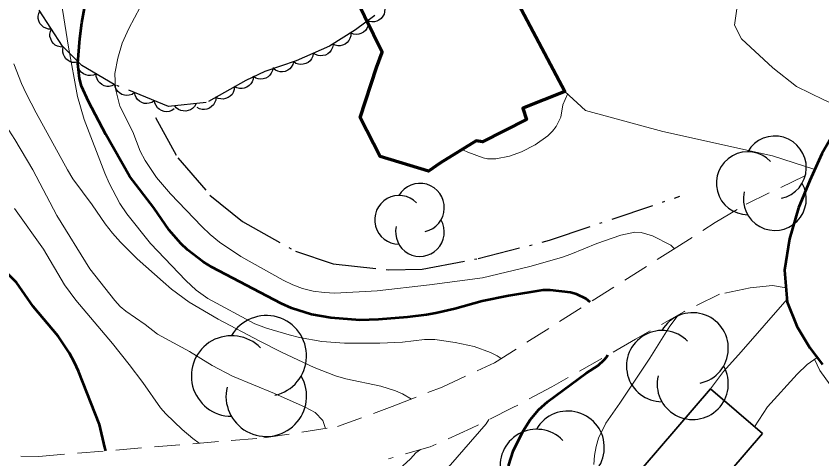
# Model space of a CAD drawing. Extents: x 356765 to 358572, y 5103174 to 5104650.
# Drawn here: x 357134 to 357190.4, y 5103777.6 to 5103808.6 of the extents above; entities that cross this region are included whole.
import ezdxf

# ---------------------------------------------------------------- set-up
doc = ezdxf.new("R2010")
doc.units = 0
doc.header["$LTSCALE"] = 0.6
doc.linetypes.add('DOT_DASHED', pattern=[7.7, 5, -1.2, 0.3, -1.2])
doc.linetypes.add('MEDIUM_DASHED', pattern=[4.5, 3, -1.5])
for name, color, linetype, lineweight in [('1', 7, 'Continuous', 53), ('19', 7, 'Continuous', 13), ('2', 7, 'Continuous', 13), ('21', 7, 'Continuous', 53), ('31', 7, 'Continuous', 70), ('41', 7, 'DOT_DASHED', 25), ('44', 7, 'Continuous', 25)]:
    doc.layers.add(name, color=color, linetype=linetype, lineweight=lineweight)

msp = doc.modelspace()

# ---------------------------------------------------------------- linework, layer by layer
at = {"layer": '1'}
for points in [[(357174.16, 5103788.55), (357173.88, 5103788.79), (357173.21, 5103789.11), (357172.78, 5103789.23), (357171.37, 5103789.4), (357170.86, 5103789.38), (357168.46, 5103788.99), (357166.6, 5103788.62), (357164.69, 5103788.09), (357163.37, 5103787.78), (357162.72, 5103787.66), (357161.37, 5103787.51), (357159.35, 5103787.34), (357158.05, 5103787.3), (357156.01, 5103787.45), (357154.67, 5103787.69), (357153.27, 5103788.13), (357152.53, 5103788.45), (357147.69, 5103791.01), (357147.07, 5103791.38), (357145.99, 5103792.21), (357145.51, 5103792.66), (357144.71, 5103793.59), (357143.62, 5103795.15), (357141.93, 5103797.37), (357140.28, 5103800.28), (357139.05, 5103802.59), (357138.56, 5103803.67), (357138.42, 5103804.19), (357138.31, 5103805.26), (357138.44, 5103807), (357138.58, 5103808.09), (357139.29, 5103811.94)], [(357140.27, 5103778.14), (357140.19, 5103778.37), (357139.82, 5103780), (357138.36, 5103783.73), (357138.08, 5103784.34), (357137.73, 5103784.98), (357136.93, 5103786.18), (357135.18, 5103788.25), (357134.02, 5103789.92), (357132.53, 5103791.43)], [(357174.78, 5103759.94), (357174.1, 5103761.7), (357172.31, 5103765.44), (357171.7, 5103766.91), (357171.44, 5103767.68), (357171.07, 5103769.11), (357170.63, 5103770.42), (357170.11, 5103771.55), (357169.5, 5103772.61), (357169.03, 5103773.63), (357168.5, 5103775.22), (357168.4, 5103775.72), (357168.39, 5103776.23), (357168.47, 5103777.17), (357168.77, 5103778.13), (357169.44, 5103779.51), (357169.97, 5103780.32), (357170.55, 5103781.01), (357171.19, 5103781.61), (357173.89, 5103783.59), (357174.73, 5103784.13), (357175.15, 5103784.51), (357175.33, 5103784.72), (357175.41, 5103784.86)]]:
    msp.add_lwpolyline(points, dxfattribs=at)
at = {"layer": '19'}
for points in [[(357192.17, 5103801.96), (357190.51, 5103802.71), (357188.61, 5103803.65), (357186.95, 5103804.94), (357184.76, 5103806.98), (357184.27, 5103807.94), (357184.43, 5103809.07), (357185.27, 5103810.46), (357186.6, 5103811.83), (357188.38, 5103812.95), (357190.77, 5103813.84), (357193.79, 5103814.61), (357195.85, 5103814.94), (357198.91, 5103815.25), (357201.64, 5103814.25)], [(357172.39, 5103803.29), (357173.83, 5103801.97), (357179.24, 5103800.49), (357186.92, 5103798.8), (357189.89, 5103797.84)], [(357182.58, 5103782.48), (357183.49, 5103783.71), (357184.72, 5103785.08), (357187.94, 5103788.75)], [(357185.67, 5103779.83), (357186.57, 5103781.23), (357188.64, 5103783.51), (357189.34, 5103784.19), (357190.04, 5103784.69)]]:
    msp.add_lwpolyline(points, dxfattribs=at)
at = {"layer": '19', "linetype": 'MEDIUM_DASHED'}
for points in [[(357078.96, 5103783.98), (357083.16, 5103782.76), (357087.66, 5103781.88), (357096.84, 5103780.2), (357101.21, 5103779.88), (357105.14, 5103779.3), (357109.14, 5103778.68), (357118.61, 5103778.38), (357123.05, 5103778.21), (357128.92, 5103777.83), (357135.59, 5103777.76), (357151.32, 5103779.05), (357156.47, 5103779.84), (357160.3, 5103781.24), (357163.8, 5103782.61), (357167.46, 5103784.3), (357179.78, 5103792.11), (357182.91, 5103794.12), (357185.08, 5103795.41), (357189.82, 5103797.69)], [(357187.87, 5103789.55), (357186.92, 5103789.71), (357185.35, 5103789.55), (357183.21, 5103789.11), (357180.71, 5103787.87), (357177.33, 5103785.95), (357171.47, 5103782.63), (357168.76, 5103781.17), (357165.86, 5103779.73), (357162.96, 5103778.43), (357160.04, 5103777.58)]]:
    msp.add_lwpolyline(points, dxfattribs=at)
at = {"layer": '2'}
for points in [[(357167.94, 5103784.6), (357167.65, 5103784.8), (357167.18, 5103785.04), (357166.05, 5103785.45), (357164.71, 5103785.73), (357163.3, 5103785.94), (357162.56, 5103785.93), (357161.04, 5103785.76), (357159.44, 5103785.67), (357156.96, 5103785.69), (357155.38, 5103785.8), (357153.83, 5103786.08), (357153.09, 5103786.26), (357151.51, 5103786.73), (357150.7, 5103787.04), (357147.41, 5103788.8), (357146.58, 5103789.4), (357145.86, 5103790.07), (357143.39, 5103792.66), (357141.73, 5103794.73), (357141.25, 5103795.45), (357140.5, 5103796.87), (357140.19, 5103797.57), (357138.75, 5103801.33), (357138.29, 5103802.93), (357137.66, 5103806.4), (357137.08, 5103810.08)], [(357180.05, 5103792.28), (357180.03, 5103792.32), (357179.8, 5103792.55), (357178.52, 5103793.18), (357177.73, 5103793.42), (357177.29, 5103793.44), (357176.31, 5103793.24), (357174.64, 5103792.66), (357172.81, 5103791.9), (357172.15, 5103791.68), (357169.94, 5103791.05), (357166.64, 5103790.26), (357162.93, 5103789.76), (357159.26, 5103789.34), (357156.29, 5103789.18), (357155.54, 5103789.22), (357154.79, 5103789.33), (357154.04, 5103789.51), (357153.35, 5103789.76), (357152.67, 5103790.09), (357149.71, 5103791.74), (357148.22, 5103792.76), (357147.56, 5103793.29), (357146.98, 5103793.84), (357144.79, 5103796.13), (357143.82, 5103797.28), (357143.01, 5103798.46), (357142.68, 5103799.12), (357142.16, 5103800.47), (357141.26, 5103802.26), (357140.94, 5103803.48), (357140.91, 5103804.55), (357141.1, 5103805.62), (357141.42, 5103806.67), (357141.87, 5103807.69), (357142.66, 5103809.2)], [(357130.44, 5103807.09), (357131.47, 5103804.72), (357131.86, 5103803.58), (357132.33, 5103802.47), (357132.62, 5103801.9), (357133.91, 5103799.93), (357135.17, 5103797.8), (357136.83, 5103794.62), (357139.15, 5103790.88), (357140.91, 5103788.66), (357141.27, 5103788.25), (357141.67, 5103787.93), (357143.02, 5103786.98), (357143.88, 5103786.3), (357146.12, 5103785.09), (357147.7, 5103784.13), (357149.13, 5103783.37), (357152.08, 5103782.16), (357154.21, 5103781.21), (357154.92, 5103780.82), (357155.45, 5103780.26), (357155.63, 5103779.71)], [(357161.65, 5103781.77), (357161.02, 5103782.13), (357160.55, 5103782.34), (357159.52, 5103782.67), (357157.07, 5103783.19), (357156.34, 5103783.4), (357154.86, 5103783.99), (357152.56, 5103785.05), (357151.04, 5103785.82), (357148.13, 5103787.36), (357146.11, 5103788.55), (357144.87, 5103789.46), (357144.28, 5103789.97), (357142.47, 5103791.59), (357141.29, 5103792.76), (357140.74, 5103793.37), (357140.23, 5103794.04), (357139.31, 5103795.37), (357137.97, 5103797.18), (357137.59, 5103797.8), (357135.39, 5103801.8), (357134.69, 5103803.16), (357134.36, 5103803.84), (357133.83, 5103805.23)], [(357172.58, 5103803.11), (357172.25, 5103802.36), (357172.11, 5103801.49), (357171.79, 5103800.84), (357171.53, 5103800.51), (357171.19, 5103800.2), (357170.32, 5103799.57), (357169.36, 5103799.07), (357168.53, 5103798.76), (357167.57, 5103798.59), (357166.99, 5103798.59), (357166.67, 5103798.65), (357165.6, 5103799.05), (357165.31, 5103799.18), (357165.26, 5103799.26)], [(357146.79, 5103778.68), (357146.35, 5103779.01), (357145.62, 5103779.63), (357144.46, 5103780.73), (357144.09, 5103781.16), (357142.86, 5103782.93), (357141.91, 5103784.18), (357140.74, 5103785.66), (357138.17, 5103788.69), (357137.38, 5103789.76), (357135.9, 5103792.25), (357133.87, 5103795.11)], [(357174.42, 5103777.19), (357174.47, 5103777.83), (357174.58, 5103778.45), (357174.75, 5103779.04), (357175.26, 5103780.09), (357176.25, 5103781.49), (357178.35, 5103784.63), (357179.75, 5103786.88), (357180.32, 5103787.65)], [(357195.47, 5103778.04), (357194.18, 5103779), (357193.7, 5103779.41), (357192.81, 5103780.34), (357191.98, 5103781.34), (357190.24, 5103783.78), (357189.87, 5103784.57)], [(357163.77, 5103776.45), (357166.89, 5103780.03), (357167.07, 5103780.33)], [(357158.99, 5103773.34), (357158.84, 5103773.8), (357158.8, 5103774.26), (357158.86, 5103774.65), (357159.28, 5103775.41), (357159.54, 5103775.76), (357160.33, 5103776.58), (357161.05, 5103777.09), (357161.6, 5103777.59), (357161.96, 5103778), (357162.28, 5103778.23)]]:
    msp.add_lwpolyline(points, dxfattribs=at)
at = {"layer": '21'}
msp.add_lwpolyline([(357191.45, 5103800.8), (357190.38, 5103798.94), (357189.54, 5103797.07), (357188.75, 5103795.15), (357188.11, 5103792.98), (357187.76, 5103790.8), (357187.96, 5103788.55), (357188.62, 5103786.88), (357189.53, 5103785.36), (357190.42, 5103784.19)], dxfattribs=at)
at = {"layer": '31'}
msp.add_lwpolyline([(357172.97, 5103825.03), (357176.96, 5103818.04), (357167.32, 5103812.86), (357172.39, 5103803.29), (357169.44, 5103802.13), (357169.71, 5103801.32), (357166.64, 5103799.76), (357166.18, 5103799.83), (357163.7, 5103798.3), (357162.86, 5103797.72), (357159.46, 5103798.74), (357158.06, 5103801.48), (357159.21, 5103804.98), (357159.61, 5103806.05), (357157.76, 5103809.82), (357158.47, 5103810.15), (357157.58, 5103812.05), (357163.1, 5103814.9), (357160.83, 5103818.93), (357172.97, 5103825.03)], close=True, dxfattribs=at)
at = {"layer": '31', "lineweight": 35}
msp.add_lwpolyline([(357186.22, 5103779.36), (357181.52, 5103773.88), (357177.88, 5103777.01), (357182.58, 5103782.48), (357186.22, 5103779.36)], close=True, dxfattribs=at)
at = {"layer": '41'}
msp.add_lwpolyline([(357143.74, 5103801.46), (357145.3, 5103798.65), (357147.55, 5103796.04), (357149.83, 5103794.19), (357153.55, 5103792.11), (357156.18, 5103791.23), (357160.04, 5103790.82), (357162.41, 5103790.87), (357166.32, 5103791.6), (357171.32, 5103792.88), (357180.44, 5103795.96)], dxfattribs=at)
at = {"layer": '44', "linetype": 'DOT_DASHED'}
msp.add_lwpolyline([(357159.1, 5103808.6), (357157.75, 5103807.6), (357155.93, 5103806.46), (357153.58, 5103805.43), (357151.39, 5103804.69), (357150.06, 5103804.07), (357147.29, 5103802.51), (357144.65, 5103802.24), (357140.86, 5103803.79), (357138.58, 5103805.11), (357137.24, 5103806.46), (357135.4, 5103809.29)], dxfattribs=at)
at = {"layer": '44'}
for points in [[(357159.74, 5103809.28), (357159.79, 5103809.07), (357159.77, 5103808.87), (357159.74, 5103808.71), (357159.65, 5103808.55), (357159.54, 5103808.41), (357159.38, 5103808.29), (357159.24, 5103808.21), (357159.07, 5103808.17), (357158.89, 5103808.16), (357158.71, 5103808.19)], [(357136.46, 5103807.66), (357136.25, 5103807.66), (357136.06, 5103807.73), (357135.91, 5103807.8), (357135.78, 5103807.92), (357135.66, 5103808.06), (357135.59, 5103808.24), (357135.54, 5103808.39), (357135.54, 5103808.57), (357135.57, 5103808.75), (357135.64, 5103808.92)], [(357158.64, 5103808.26), (357158.65, 5103808.05), (357158.6, 5103807.86), (357158.54, 5103807.7), (357158.43, 5103807.57), (357158.29, 5103807.44), (357158.12, 5103807.36), (357157.97, 5103807.3), (357157.79, 5103807.29), (357157.61, 5103807.31), (357157.44, 5103807.37)], [(357137.28, 5103806.4), (357137.07, 5103806.41), (357136.88, 5103806.47), (357136.73, 5103806.54), (357136.6, 5103806.66), (357136.48, 5103806.8), (357136.41, 5103806.98), (357136.36, 5103807.13), (357136.36, 5103807.31), (357136.39, 5103807.49), (357136.46, 5103807.66)], [(357157.42, 5103807.39), (357157.41, 5103807.19), (357157.35, 5103806.99), (357157.27, 5103806.85), (357157.15, 5103806.72), (357157.01, 5103806.61), (357156.83, 5103806.53), (357156.67, 5103806.49), (357156.5, 5103806.49), (357156.32, 5103806.53), (357156.15, 5103806.6)], [(357156.17, 5103806.56), (357156.13, 5103806.36), (357156.04, 5103806.18), (357155.94, 5103806.04), (357155.8, 5103805.93), (357155.64, 5103805.84), (357155.46, 5103805.8), (357155.3, 5103805.78), (357155.12, 5103805.81), (357154.95, 5103805.87), (357154.79, 5103805.96)], [(357138.35, 5103805.35), (357138.14, 5103805.31), (357137.94, 5103805.33), (357137.78, 5103805.37), (357137.63, 5103805.46), (357137.48, 5103805.58), (357137.37, 5103805.73), (357137.3, 5103805.88), (357137.26, 5103806.05), (357137.25, 5103806.23), (357137.29, 5103806.41)], [(357154.79, 5103805.96), (357154.76, 5103805.76), (357154.66, 5103805.58), (357154.57, 5103805.44), (357154.43, 5103805.33), (357154.27, 5103805.24), (357154.08, 5103805.2), (357153.92, 5103805.17), (357153.75, 5103805.2), (357153.57, 5103805.26), (357153.42, 5103805.36)], [(357153.41, 5103805.37), (357153.36, 5103805.17), (357153.25, 5103805), (357153.14, 5103804.87), (357153, 5103804.78), (357152.83, 5103804.7), (357152.64, 5103804.67), (357152.48, 5103804.66), (357152.31, 5103804.71), (357152.14, 5103804.79), (357151.99, 5103804.89)], [(357139.59, 5103804.53), (357139.4, 5103804.43), (357139.2, 5103804.4), (357139.04, 5103804.4), (357138.87, 5103804.45), (357138.7, 5103804.52), (357138.55, 5103804.65), (357138.44, 5103804.76), (357138.36, 5103804.92), (357138.3, 5103805.1), (357138.29, 5103805.28)], [(357151.97, 5103804.96), (357151.93, 5103804.75), (357151.85, 5103804.57), (357151.75, 5103804.43), (357151.62, 5103804.32), (357151.46, 5103804.23), (357151.27, 5103804.18), (357151.11, 5103804.15), (357150.94, 5103804.18), (357150.76, 5103804.23), (357150.61, 5103804.33)], [(357140.89, 5103803.77), (357140.7, 5103803.68), (357140.5, 5103803.65), (357140.33, 5103803.65), (357140.16, 5103803.69), (357140, 5103803.77), (357139.85, 5103803.89), (357139.74, 5103804.01), (357139.66, 5103804.17), (357139.6, 5103804.35), (357139.59, 5103804.53)], [(357150.59, 5103804.37), (357150.57, 5103804.16), (357150.5, 5103803.97), (357150.41, 5103803.83), (357150.29, 5103803.7), (357150.14, 5103803.6), (357149.96, 5103803.53), (357149.8, 5103803.5), (357149.62, 5103803.51), (357149.44, 5103803.55), (357149.28, 5103803.63)], [(357142.28, 5103803.21), (357142.1, 5103803.09), (357141.91, 5103803.04), (357141.75, 5103803.01), (357141.57, 5103803.03), (357141.4, 5103803.09), (357141.23, 5103803.19), (357141.1, 5103803.29), (357141.01, 5103803.43), (357140.93, 5103803.6), (357140.89, 5103803.78)], [(357143.67, 5103802.64), (357143.49, 5103802.53), (357143.3, 5103802.47), (357143.14, 5103802.44), (357142.96, 5103802.46), (357142.78, 5103802.52), (357142.62, 5103802.62), (357142.49, 5103802.72), (357142.39, 5103802.87), (357142.32, 5103803.03), (357142.28, 5103803.21)], [(357149.28, 5103803.63), (357149.26, 5103803.42), (357149.19, 5103803.23), (357149.11, 5103803.09), (357148.98, 5103802.97), (357148.83, 5103802.86), (357148.65, 5103802.8), (357148.49, 5103802.76), (357148.31, 5103802.77), (357148.13, 5103802.81), (357147.97, 5103802.89)], [(357145.06, 5103802.07), (357144.88, 5103801.96), (357144.69, 5103801.9), (357144.52, 5103801.87), (357144.35, 5103801.9), (357144.17, 5103801.95), (357144.01, 5103802.05), (357143.88, 5103802.15), (357143.78, 5103802.3), (357143.7, 5103802.47), (357143.67, 5103802.64)], [(357147.97, 5103802.89), (357147.96, 5103802.69), (357147.88, 5103802.5), (357147.8, 5103802.35), (357147.67, 5103802.23), (357147.52, 5103802.13), (357147.34, 5103802.06), (357147.18, 5103802.02), (357147.01, 5103802.04), (357146.83, 5103802.08), (357146.67, 5103802.16)], [(357146.58, 5103802.44), (357146.48, 5103802.25), (357146.33, 5103802.11), (357146.2, 5103802.01), (357146.04, 5103801.95), (357145.86, 5103801.91), (357145.67, 5103801.93), (357145.51, 5103801.95), (357145.35, 5103802.04), (357145.2, 5103802.15), (357145.09, 5103802.28)]]:
    msp.add_lwpolyline(points, dxfattribs=at)
for centre, radius, start, end in [((357187.0893, 5103797.9705), 2.201, 282.26917, 149.72626), ((357185.1964, 5103796.87), 2.201, 44.11537, 269.80396), ((357162.2523, 5103795.1615), 1.7055, 282.26917, 149.72626), ((357187.0893, 5103795.7695), 2.201, 166.93686, 29.62122), ((357160.7856, 5103794.3087), 1.7055, 44.11537, 269.80396), ((357162.2523, 5103793.456), 1.7055, 166.93686, 29.62122), ((357151.4977, 5103784.7939), 2.8198, 282.26917, 149.72626), ((357181.3408, 5103785.3226), 2.492, 282.26917, 149.72626), ((357149.0727, 5103783.384), 2.8198, 44.11537, 269.80396), ((357179.1977, 5103784.0766), 2.492, 44.11537, 269.80396), ((357181.3408, 5103782.8306), 2.492, 166.93686, 29.62122), ((357151.4977, 5103781.9741), 2.8198, 166.93686, 29.62122), ((357172.6048, 5103778.3826), 2.5495, 282.26917, 149.72626), ((357170.4123, 5103777.1079), 2.5495, 44.11537, 269.80396)]:
    msp.add_arc(centre, radius, start, end, dxfattribs=at)

doc.saveas('drawing.dxf')
